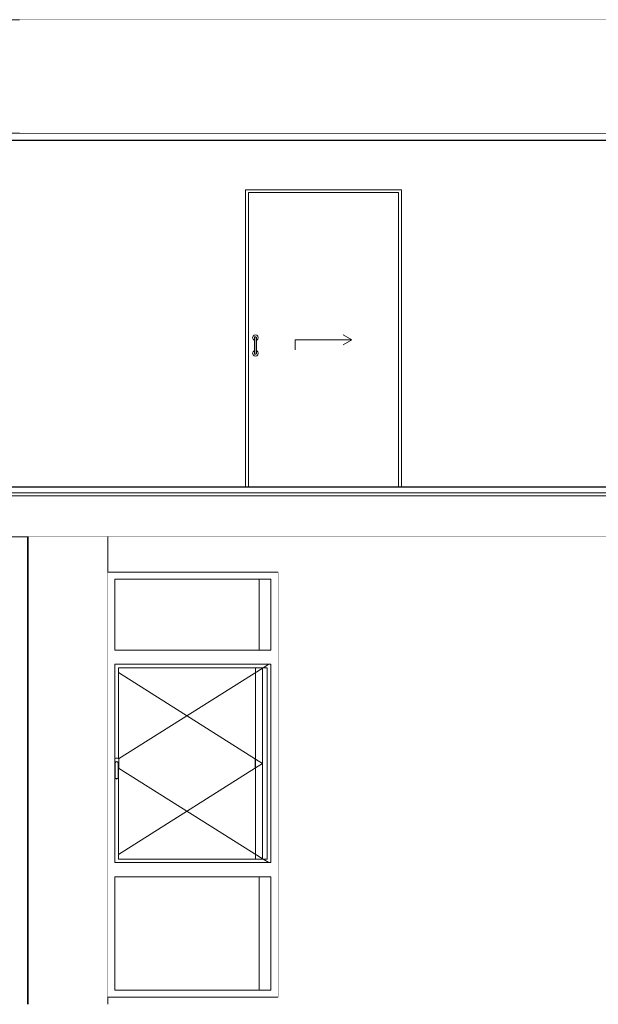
# Model space of a CAD drawing. Header units: millimetres. Extents: x -30280 to 309309, y -17460 to 4378.
# Tile 638 of 656: x 183497 to 187578, y -17110 to -10160. Entities that reach past the tile are written whole.
import ezdxf

# ---------------------------------------------------------------- set-up
doc = ezdxf.new("R2010")
doc.units = ezdxf.units.MM
doc.header["$MEASUREMENT"] = 0
doc.linetypes.add('Wipeout_Contour', pattern=[1000, 0, -1000])
for name, color, linetype in [('09_EI_Mobiliari general', 7, 'Continuous'), ('10_ESTR_Fotjats', 7, 'Continuous'), ('12_FAÇ_Façana', 7, 'Continuous'), ('14_PAV_Paviment existent', 7, 'Continuous'), ('Nuevo_07_CR_Cel Ras pladur', 7, 'Continuous'), ('Nuevo_07_CR_Cel Ras_lames', 7, 'Continuous'), ('Nuevo_08_E_Envans secs', 7, 'Continuous'), ('Nuevo_Puertas Archicad', 7, 'Continuous'), ('Ventanas Archicad', 7, 'Continuous')]:
    doc.layers.add(name, color=color, linetype=linetype)
for name, color, linetype, lineweight in [('09_EI_Mobiliari general_Pluma_Nº__88', 7, 'Continuous', 5), ('10_ESTR_Fotjats_Pluma_Nº__1', 7, 'Continuous', 5), ('12_FAÇ_Façana_Pluma_Nº__47', 7, 'Continuous', 20), ('14_PAV_Paviment existent_Pluma_Nº__29', 7, 'Continuous', 20), ('Nuevo_07_CR_Cel Ras pladur_Pluma_Nº__1', 7, 'Continuous', 5), ('Nuevo_07_CR_Cel Ras_lames_Pluma_Nº__1', 7, 'Continuous', 5), ('Nuevo_Puertas Archicad_Pluma_Nº__1', 7, 'Continuous', 5), ('Ventanas Archicad_Pluma_Nº__47', 7, 'Continuous', 20)]:
    doc.layers.add(name, color=color, linetype=linetype, lineweight=lineweight)
doc.layers.add('Nuevo_Puertas Archicad_Pluma_Nº__3', color=7, linetype='Continuous', lineweight=5, true_color=0xa4a4a4)
doc.layers.add('Ventanas Archicad_Pluma_Nº__3', color=7, linetype='Continuous', lineweight=5, true_color=0xa4a4a4)

# ---------------------------------------------------------------- blocks, each defined once
blk = doc.blocks.new('Elem Sección_11_5', base_point=(181934.4, -13460))
at = {"layer": '10_ESTR_Fotjats_Pluma_Nº__1', "color": 7, "linetype": 'Continuous', "lineweight": 5}
for p, q in [((211190.4, -13500), (173577.4, -13500)), ((211190.4, -13520), (173577.4, -13520)), ((211190.4, -13810), (173577.4, -13810))]:
    blk.add_line(p, q, dxfattribs=at)
blk = doc.blocks.new('Elem Sección_17_5', base_point=(181934.4, -13460))
at = {"color": 254, "linetype": 'Wipeout_Contour', "lineweight": 0, "ltscale": 737971.666222}
blk.add_wipeout([(183555.5, -13810), (183555.5, -17110), (184117.8, -17110), (184117.8, -13810)], dxfattribs=at).dxf.layer = '09_EI_Mobiliari general'
at = {"layer": '09_EI_Mobiliari general_Pluma_Nº__88', "color": 7, "linetype": 'Continuous', "lineweight": 5}
for p, q in [((183555.5, -17110), (183555.5, -13810)), ((184117.8, -17060), (184117.8, -14060))]:
    blk.add_line(p, q, dxfattribs=at)
blk = doc.blocks.new('Elem Sección_20_5', base_point=(181934.4, -13460))
at = {"color": 254, "linetype": 'Wipeout_Contour', "lineweight": 0, "ltscale": 736844.614213}
blk.add_wipeout([(183552.3, -17110), (183555.5, -17110), (183555.5, -13810), (183552.3, -13810)], dxfattribs=at).dxf.layer = '09_EI_Mobiliari general'
at = {"layer": '09_EI_Mobiliari general_Pluma_Nº__88', "color": 7, "linetype": 'Continuous', "lineweight": 5}
blk.add_line((183552.3, -17110), (183552.3, -13810), dxfattribs=at)
blk = doc.blocks.new('Elem Sección_21_5', base_point=(181934.4, -13460))
at = {"layer": '09_EI_Mobiliari general_Pluma_Nº__88', "color": 7, "linetype": 'Continuous', "lineweight": 5}
for p, q in [((185232.3, -14610), (185232.3, -14110)), ((185232.3, -16085), (185232.3, -14735)), ((185232.3, -17010), (185232.3, -16210))]:
    blk.add_line(p, q, dxfattribs=at)
blk = doc.blocks.new('Elem Sección_24_5', base_point=(181934.4, -13460))
at = {"color": 254, "linetype": 'Wipeout_Contour', "lineweight": 0, "ltscale": 748544.3439}
blk.add_wipeout([(187660.4, -17110), (187660.4, -13810), (185317.8, -13810), (185317.8, -17110)], dxfattribs=at).dxf.layer = '12_FAÇ_Façana'
at = {"layer": '12_FAÇ_Façana_Pluma_Nº__47', "color": 7, "linetype": 'Continuous', "lineweight": 20}
for p, q in [((185317.8, -14060), (185317.8, -17060)), ((187660.4, -14060), (187660.4, -17060))]:
    blk.add_line(p, q, dxfattribs=at)
blk = doc.blocks.new('Elem Sección_41_5', base_point=(181934.4, -13460))
at = {"color": 254, "linetype": 'Wipeout_Contour', "lineweight": 0, "ltscale": 740971.021292}
blk.add_wipeout([(184117.8, -14060), (185317.8, -14060), (185317.8, -13810), (184117.8, -13810)], dxfattribs=at).dxf.layer = '12_FAÇ_Façana'
at = {"color": 254, "linetype": 'Wipeout_Contour', "lineweight": 0, "ltscale": 742025.092281}
blk.add_wipeout([(185317.8, -17060), (184117.8, -17060), (184117.8, -17110), (185317.8, -17110)], dxfattribs=at).dxf.layer = '12_FAÇ_Façana'
at = {"layer": '12_FAÇ_Façana_Pluma_Nº__47', "color": 7, "linetype": 'Continuous', "lineweight": 20}
for p, q in [((184117.8, -13810), (184117.8, -14060)), ((184117.8, -17060), (184117.8, -17110))]:
    blk.add_line(p, q, dxfattribs=at)
blk = doc.blocks.new('Elem Sección_42_5', base_point=(181934.4, -13460))
at = {"color": 254, "linetype": 'Wipeout_Contour', "lineweight": 0, "ltscale": 2217727.477263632}
blk.add_wipeout([(184167.8, -14110), (184117.8, -14110), (184117.8, -17010), (184167.8, -17010), (184167.8, -16210), (184167.8, -16110), (184167.8, -15515.5), (184166.8, -15514), (184166.8, -15410), (184167.8, -15406.2), (184167.8, -14710), (184167.8, -14610)], dxfattribs=at).dxf.layer = 'Ventanas Archicad'
at = {"color": 254, "linetype": 'Wipeout_Contour', "lineweight": 0, "ltscale": 1487440.922980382}
blk.add_wipeout([(185267.8, -14710), (185267.8, -16110), (185267.8, -16210), (185267.8, -17010), (185317.8, -17010), (185317.8, -14110), (185267.8, -14110), (185267.8, -14610)], dxfattribs=at).dxf.layer = 'Ventanas Archicad'
at = {"color": 254, "linetype": 'Wipeout_Contour', "lineweight": 0, "ltscale": 1111528.231889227}
blk.add_wipeout([(185267.8, -14110), (185317.8, -14110), (185317.8, -14060), (184117.8, -14060), (184117.8, -14110), (184167.8, -14110)], dxfattribs=at).dxf.layer = 'Ventanas Archicad'
at = {"color": 254, "linetype": 'Wipeout_Contour', "lineweight": 0, "ltscale": 741194.673872}
blk.add_wipeout([(184167.8, -14610), (184167.8, -14710), (185267.8, -14710), (185267.8, -14610)], dxfattribs=at).dxf.layer = 'Ventanas Archicad'
at = {"color": 254, "linetype": 'Wipeout_Contour', "lineweight": 0, "ltscale": 3142050.78572304}
blk.add_wipeout([(184167.8, -15406.2), (184168.6, -15403.2), (184173.6, -15398.3), (184180.3, -15396.5), (184187.1, -15398.3), (184192, -15403.2), (184193.8, -15410), (184193.8, -15443.1), (184195, -15442), (184196.3, -15437), (184196.3, -15383), (184195, -15378), (184191.3, -15374.3), (184186.3, -15373), (184174.3, -15373), (184169.3, -15374.3), (184167.8, -15375.8)], dxfattribs=at).dxf.layer = 'Ventanas Archicad'
at = {"color": 254, "linetype": 'Wipeout_Contour', "lineweight": 0, "ltscale": 739310.068649}
blk.add_wipeout([(184168.8, -15517), (184180.3, -15520), (184180.3, -15516.9), (184170.7, -15514.4)], dxfattribs=at).dxf.layer = 'Ventanas Archicad'
at = {"color": 254, "linetype": 'Wipeout_Contour', "lineweight": 0, "ltscale": 741693.487835}
blk.add_wipeout([(184167.8, -16110), (184167.8, -16210), (185267.8, -16210), (185267.8, -16110)], dxfattribs=at).dxf.layer = 'Ventanas Archicad'
at = {"color": 254, "linetype": 'Wipeout_Contour', "lineweight": 0, "ltscale": 1113005.362183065}
blk.add_wipeout([(184167.8, -17010), (184117.8, -17010), (184117.8, -17060), (185317.8, -17060), (185317.8, -17010), (185267.8, -17010)], dxfattribs=at).dxf.layer = 'Ventanas Archicad'
at = {"layer": 'Ventanas Archicad_Pluma_Nº__47', "color": 7, "linetype": 'Continuous', "lineweight": 20}
for p, q in [((184117.8, -14060), (185317.8, -14060)), ((185317.8, -17060), (184117.8, -17060))]:
    blk.add_line(p, q, dxfattribs=at)
at = {"color": 254, "linetype": 'Wipeout_Contour', "lineweight": 0, "ltscale": 741101.343996}
blk.add_wipeout([(184167.8, -14610), (185267.8, -14610), (185267.8, -14110), (184167.8, -14110)], dxfattribs=at).dxf.layer = 'Ventanas Archicad'
at = {"color": 254, "linetype": 'Wipeout_Contour', "lineweight": 0, "ltscale": 743585.451175}
blk.add_wipeout([(185242.8, -14735), (185242.8, -16085), (185267.8, -16085), (185267.8, -14735)], dxfattribs=at).dxf.layer = 'Ventanas Archicad'
at = {"color": 254, "linetype": 'Wipeout_Contour', "lineweight": 0, "ltscale": 739352.517136}
blk.add_wipeout([(184180.3, -15520), (184191.8, -15517), (184190, -15514.4), (184180.3, -15516.9)], dxfattribs=at).dxf.layer = 'Ventanas Archicad'
at = {"color": 254, "linetype": 'Wipeout_Contour', "lineweight": 0, "ltscale": 741854.214735}
blk.add_wipeout([(184167.8, -17010), (185267.8, -17010), (185267.8, -16210), (184167.8, -16210)], dxfattribs=at).dxf.layer = 'Ventanas Archicad'
at = {"layer": 'Ventanas Archicad_Pluma_Nº__3', "color": 253, "linetype": 'Continuous', "lineweight": 5, "true_color": 0xa4a4a4}
for p, q in [((184167.8, -14610), (184167.8, -14110)), ((184167.8, -14110), (185267.8, -14110)), ((185267.8, -14110), (185267.8, -14610)), ((185267.8, -14610), (184167.8, -14610)), ((184167.8, -17010), (184167.8, -16210)), ((184167.8, -16210), (185267.8, -16210)), ((185267.8, -16210), (185267.8, -17010)), ((185267.8, -17010), (184167.8, -17010))]:
    blk.add_line(p, q, dxfattribs=at)
at = {"color": 254, "linetype": 'Wipeout_Contour', "lineweight": 0, "ltscale": 739285.16855}
blk.add_wipeout([(184166.8, -15514), (184168.8, -15517), (184170.7, -15514.4), (184169.8, -15513.1)], dxfattribs=at).dxf.layer = 'Ventanas Archicad'
at = {"color": 254, "linetype": 'Wipeout_Contour', "lineweight": 0, "ltscale": 739375.711787}
blk.add_wipeout([(184191.8, -15517), (184193.8, -15514), (184190.8, -15513.1), (184190, -15514.4)], dxfattribs=at).dxf.layer = 'Ventanas Archicad'
at = {"color": 254, "linetype": 'Wipeout_Contour', "lineweight": 0, "ltscale": 739264.993012}
blk.add_wipeout([(184166.8, -15410), (184166.8, -15514), (184169.8, -15513.1), (184169.8, -15410.4)], dxfattribs=at).dxf.layer = 'Ventanas Archicad'
at = {"color": 254, "linetype": 'Wipeout_Contour', "lineweight": 0, "ltscale": 739360.656509}
blk.add_wipeout([(184193.8, -15514), (184193.8, -15410), (184190.8, -15410.4), (184190.8, -15513.1)], dxfattribs=at).dxf.layer = 'Ventanas Archicad'
at = {"color": 254, "linetype": 'Wipeout_Contour', "lineweight": 0, "ltscale": 739249.912397}
blk.add_wipeout([(184168.6, -15403.2), (184166.8, -15410), (184169.8, -15410.4), (184171.3, -15404.8)], dxfattribs=at).dxf.layer = 'Ventanas Archicad'
at = {"color": 254, "linetype": 'Wipeout_Contour', "lineweight": 0, "ltscale": 739339.124664}
blk.add_wipeout([(184193.8, -15410), (184192, -15403.2), (184189.3, -15404.8), (184190.8, -15410.4)], dxfattribs=at).dxf.layer = 'Ventanas Archicad'
at = {"color": 254, "linetype": 'Wipeout_Contour', "lineweight": 0, "ltscale": 739260.061}
blk.add_wipeout([(184173.6, -15398.3), (184168.6, -15403.2), (184171.3, -15404.8), (184175.1, -15401)], dxfattribs=at).dxf.layer = 'Ventanas Archicad'
at = {"color": 254, "linetype": 'Wipeout_Contour', "lineweight": 0, "ltscale": 739325.462898}
blk.add_wipeout([(184192, -15403.2), (184187.1, -15398.3), (184185.5, -15401), (184189.3, -15404.8)], dxfattribs=at).dxf.layer = 'Ventanas Archicad'
at = {"color": 254, "linetype": 'Wipeout_Contour', "lineweight": 0, "ltscale": 739279.624738}
blk.add_wipeout([(184180.3, -15396.5), (184173.6, -15398.3), (184175.1, -15401), (184180.3, -15399.6)], dxfattribs=at).dxf.layer = 'Ventanas Archicad'
at = {"color": 254, "linetype": 'Wipeout_Contour', "lineweight": 0, "ltscale": 739303.894348}
blk.add_wipeout([(184187.1, -15398.3), (184180.3, -15396.5), (184180.3, -15399.6), (184185.5, -15401)], dxfattribs=at).dxf.layer = 'Ventanas Archicad'
at = {"color": 254, "linetype": 'Wipeout_Contour', "lineweight": 0, "ltscale": 2217926.826482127}
blk.add_wipeout([(184170.7, -15514.4), (184180.3, -15516.9), (184190, -15514.4), (184190.8, -15513.1), (184190.8, -15410.4), (184189.3, -15404.8), (184185.5, -15401), (184180.3, -15399.6), (184175.1, -15401), (184171.3, -15404.8), (184169.8, -15410.4), (184169.8, -15513.1)], dxfattribs=at).dxf.layer = 'Ventanas Archicad'
at = {"color": 254, "linetype": 'Wipeout_Contour', "lineweight": 0, "ltscale": 1478463.199722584}
blk.add_wipeout([(184167.8, -14735), (184167.8, -15375.8), (184169.3, -15374.3), (184174.3, -15373), (184186.3, -15373), (184191.3, -15374.3), (184192.8, -15375.8), (184192.8, -14735)], dxfattribs=at).dxf.layer = 'Ventanas Archicad'
at = {"color": 254, "linetype": 'Wipeout_Contour', "lineweight": 0, "ltscale": 1293926.71024849}
blk.add_wipeout([(184168.8, -15517), (184167.8, -15515.5), (184167.8, -16085), (184192.8, -16085), (184192.8, -15515.5), (184191.8, -15517), (184180.3, -15520)], dxfattribs=at).dxf.layer = 'Ventanas Archicad'
at = {"color": 254, "linetype": 'Wipeout_Contour', "lineweight": 0, "ltscale": 1111823.768964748}
blk.add_wipeout([(184167.8, -14710), (184167.8, -14735), (184192.8, -14735), (185242.8, -14735), (185267.8, -14735), (185267.8, -14710)], dxfattribs=at).dxf.layer = 'Ventanas Archicad'
at = {"color": 254, "linetype": 'Wipeout_Contour', "lineweight": 0, "ltscale": 1112505.315930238}
blk.add_wipeout([(184192.8, -16085), (184167.8, -16085), (184167.8, -16110), (185267.8, -16110), (185267.8, -16085), (185242.8, -16085)], dxfattribs=at).dxf.layer = 'Ventanas Archicad'
at = {"color": 254, "linetype": 'Wipeout_Contour', "lineweight": 0, "ltscale": 2220168.215060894}
blk.add_wipeout([(184192.8, -15375.8), (184195, -15378), (184196.3, -15383), (184196.3, -15437), (184195, -15442), (184193.8, -15443.1), (184193.8, -15514), (184192.8, -15515.5), (184192.8, -16085), (185242.8, -16085), (185242.8, -14735), (184192.8, -14735)], dxfattribs=at).dxf.layer = 'Ventanas Archicad'
at = {"layer": 'Ventanas Archicad_Pluma_Nº__3', "color": 253, "linetype": 'Continuous', "lineweight": 5, "true_color": 0xa4a4a4}
for p, q in [((184167.8, -15406.2), (184167.8, -14710)), ((184167.8, -14710), (185267.8, -14710)), ((185253.2, -14710), (185213.5, -14735)), ((185267.8, -14710), (185267.8, -16110)), ((184192.8, -15375.8), (184192.8, -14735)), ((184192.8, -14735), (185242.8, -14735)), ((185213.5, -14735), (184194.4, -15377.4)), ((185242.8, -14735), (185242.8, -16085)), ((184166.8, -15410), (184168.6, -15403.2)), ((184166.8, -15514), (184166.8, -15410)), ((184169.3, -15374.3), (184167.8, -15375.8)), ((184168.6, -15403.2), (184173.6, -15398.3)), ((184174.3, -15373), (184169.3, -15374.3)), ((184169.8, -15410.4), (184171.3, -15404.8)), ((184169.8, -15513.1), (184169.8, -15410.4)), ((184171.3, -15404.8), (184175.1, -15401)), ((184173.6, -15398.3), (184180.3, -15396.5)), ((184186.3, -15373), (184174.3, -15373)), ((184175.1, -15401), (184180.3, -15399.6)), ((184180.3, -15396.5), (184187.1, -15398.3)), ((184180.3, -15399.6), (184185.5, -15401)), ((184185.5, -15401), (184189.3, -15404.8)), ((184191.3, -15374.3), (184186.3, -15373)), ((184187.1, -15398.3), (184192, -15403.2)), ((184189.3, -15404.8), (184190.8, -15410.4)), ((184190.8, -15410.4), (184190.8, -15513.1)), ((184195, -15378), (184191.3, -15374.3)), ((184192, -15403.2), (184193.8, -15410)), ((184193.8, -15410), (184193.8, -15514)), ((184196.3, -15383), (184195, -15378)), ((184196.3, -15437), (184196.3, -15383)), ((184193.8, -15443.1), (184195, -15442)), ((185213.5, -16085), (184194.4, -15442.5)), ((184195, -15442), (184196.3, -15437)), ((184168.8, -15517), (184166.8, -15514)), ((184167.8, -16110), (184167.8, -15515.5)), ((184180.3, -15520), (184168.8, -15517)), ((184170.7, -15514.4), (184169.8, -15513.1)), ((184180.3, -15516.9), (184170.7, -15514.4)), ((184190, -15514.4), (184180.3, -15516.9)), ((184191.8, -15517), (184180.3, -15520)), ((184190.8, -15513.1), (184190, -15514.4)), ((184193.8, -15514), (184191.8, -15517)), ((184192.8, -16085), (184192.8, -15515.5)), ((185267.8, -16110), (184167.8, -16110)), ((185242.8, -16085), (184192.8, -16085)), ((185253.2, -16110), (185213.5, -16085))]:
    blk.add_line(p, q, dxfattribs=at)
blk = doc.blocks.new('Elem Sección_44_5', base_point=(181934.4, -13460))
at = {"layer": 'Ventanas Archicad_Pluma_Nº__3', "color": 253, "linetype": 'Continuous', "lineweight": 5, "true_color": 0xa4a4a4}
for p, q in [((185185.5, -14610), (185185.5, -14110)), ((184192.8, -14768.4), (185160.5, -15378.5)), ((185160.5, -16085), (185160.5, -14735)), ((185210.5, -14735), (185210.5, -16085)), ((185157, -15383), (185158.3, -15378)), ((185157, -15437), (185157, -15383)), ((185158.3, -15378), (185160.5, -15375.8)), ((185160.5, -15378.5), (185210.5, -15410)), ((185160.5, -15441.5), (185210.5, -15410)), ((184192.8, -16051.6), (185160.5, -15441.5)), ((185158.3, -15442), (185157, -15437)), ((185160.5, -15444.1), (185158.3, -15442)), ((185159.5, -15514), (185159.5, -15443.1)), ((185160.5, -15515.5), (185159.5, -15514)), ((185185.5, -17010), (185185.5, -16210))]:
    blk.add_line(p, q, dxfattribs=at)
blk = doc.blocks.new('Elem Sección_52_5', base_point=(181934.4, -13460))
at = {"layer": '10_ESTR_Fotjats_Pluma_Nº__1', "color": 7, "linetype": 'Continuous', "lineweight": 5}
blk.add_line((200695.5, -10160), (173577.4, -10160), dxfattribs=at)
blk = doc.blocks.new('Elem Sección_143_5', base_point=(181934.4, -13460))
at = {"layer": 'Nuevo_07_CR_Cel Ras pladur_Pluma_Nº__1', "color": 7, "linetype": 'Continuous', "lineweight": 5}
blk.add_line((200695.5, -11013), (176163.5, -11013), dxfattribs=at)
at = {"layer": 'Nuevo_07_CR_Cel Ras pladur_Pluma_Nº__1', "color": 7, "linetype": 'Continuous', "lineweight": 5, "flags": 128}
blk.add_lwpolyline([(187796.1, -10960), (187496.1, -10960), (187196.1, -10960), (186896.1, -10960), (186596.1, -10960), (186296.1, -10960), (185996.1, -10960), (185696.1, -10960), (185396.1, -10960), (185096.1, -10960), (184796.1, -10960), (184496.1, -10960), (184196.1, -10960), (183896.1, -10960), (183596.1, -10960), (183296.1, -10960)], dxfattribs=at)
blk = doc.blocks.new('Elem Sección_165_5', base_point=(181934.4, -13460))
at = {"color": 254, "linetype": 'Wipeout_Contour', "lineweight": 0, "ltscale": 937919.495461}
blk.add_wipeout([(192908.2, -10160), (183496.5, -10160), (183496.5, -10960), (183596.1, -10960), (192908.2, -10960)], dxfattribs=at).dxf.layer = 'Nuevo_08_E_Envans secs'
at = {"color": 254, "linetype": 'Wipeout_Contour', "lineweight": 0, "ltscale": 3023628.86847388}
blk.add_wipeout([(183496.5, -11013), (183496.5, -13458), (185089.9, -13458), (185089.9, -11360), (186189.9, -11360), (186189.9, -13458), (188712.5, -13458), (188712.5, -11360), (189812.5, -11360), (189812.5, -13458), (190619.4, -13458), (190619.4, -11360), (191719.4, -11360), (191719.4, -13458), (192908.2, -13458), (192908.2, -11013)], dxfattribs=at).dxf.layer = 'Nuevo_08_E_Envans secs'
blk = doc.blocks.new('Elem Sección_173_5', base_point=(181934.4, -13460))
at = {"layer": 'Nuevo_Puertas Archicad_Pluma_Nº__3', "color": 253, "linetype": 'Continuous', "lineweight": 5, "true_color": 0xa4a4a4}
for p, q in [((185439.9, -12420), (185839.9, -12420)), ((185439.9, -12420), (185439.9, -12490)), ((185839.9, -12420), (185779.3, -12385)), ((185839.9, -12420), (185779.3, -12455))]:
    blk.add_line(p, q, dxfattribs=at)
at = {"color": 254, "linetype": 'Wipeout_Contour', "lineweight": 0, "ltscale": 742075.948167}
blk.add_wipeout([(185089.9, -11380), (185089.9, -13458), (185109.9, -13458), (185109.9, -11380)], dxfattribs=at).dxf.layer = 'Nuevo_Puertas Archicad'
at = {"color": 254, "linetype": 'Wipeout_Contour', "lineweight": 0, "ltscale": 746386.247965}
blk.add_wipeout([(186169.9, -13458), (186189.9, -13458), (186189.9, -11380), (186169.9, -11380)], dxfattribs=at).dxf.layer = 'Nuevo_Puertas Archicad'
at = {"color": 254, "linetype": 'Wipeout_Contour', "lineweight": 0, "ltscale": 742326.249216}
blk.add_wipeout([(185166.9, -12409), (185166.9, -12405), (185166, -12401.5), (185166, -12406)], dxfattribs=at).dxf.layer = 'Nuevo_Puertas Archicad'
at = {"color": 254, "linetype": 'Wipeout_Contour', "lineweight": 0, "ltscale": 742303.449742}
blk.add_wipeout([(185152.9, -12511), (185152.9, -12515), (185153.9, -12518.5), (185153.9, -12514)], dxfattribs=at).dxf.layer = 'Nuevo_Puertas Archicad'
at = {"color": 254, "linetype": 'Wipeout_Contour', "lineweight": 0, "ltscale": 1115928.152181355}
blk.add_wipeout([(185089.9, -11360), (185089.9, -11380), (185109.9, -11380), (186169.9, -11380), (186189.9, -11380), (186189.9, -11360)], dxfattribs=at).dxf.layer = 'Nuevo_Puertas Archicad'
at = {"color": 254, "linetype": 'Wipeout_Contour', "lineweight": 0, "ltscale": 742328.374499}
blk.add_wipeout([(185166.9, -12420), (185166.9, -12409), (185166, -12406), (185166, -12418.2)], dxfattribs=at).dxf.layer = 'Nuevo_Puertas Archicad'
at = {"color": 254, "linetype": 'Wipeout_Contour', "lineweight": 0, "ltscale": 742301.307655}
blk.add_wipeout([(185152.9, -12500), (185152.9, -12511), (185153.9, -12514), (185153.9, -12501.7)], dxfattribs=at).dxf.layer = 'Nuevo_Puertas Archicad'
at = {"layer": 'Nuevo_Puertas Archicad_Pluma_Nº__1', "color": 7, "linetype": 'Continuous', "lineweight": 5}
for p, q in [((185089.9, -11360), (185089.9, -11380)), ((186189.9, -11360), (185089.9, -11360)), ((185089.9, -11380), (185089.9, -13458)), ((185109.9, -11380), (186169.9, -11380)), ((186169.9, -11380), (186169.9, -13458)), ((186189.9, -11380), (186189.9, -11360)), ((186189.9, -13458), (186189.9, -11380))]:
    blk.add_line(p, q, dxfattribs=at)
at = {"color": 254, "linetype": 'Wipeout_Contour', "lineweight": 0, "ltscale": 742332.056079}
blk.add_wipeout([(185166.9, -12435), (185166.9, -12420), (185166, -12418.2), (185166, -12435)], dxfattribs=at).dxf.layer = 'Nuevo_Puertas Archicad'
at = {"color": 254, "linetype": 'Wipeout_Contour', "lineweight": 0, "ltscale": 742297.602944}
blk.add_wipeout([(185152.9, -12485), (185152.9, -12500), (185153.9, -12501.7), (185153.9, -12485)], dxfattribs=at).dxf.layer = 'Nuevo_Puertas Archicad'
at = {"color": 254, "linetype": 'Wipeout_Contour', "lineweight": 0, "ltscale": 742318.507861}
blk.add_wipeout([(185166, -12406), (185166, -12401.5), (185163.4, -12398.9), (185163.4, -12403.7)], dxfattribs=at).dxf.layer = 'Nuevo_Puertas Archicad'
at = {"color": 254, "linetype": 'Wipeout_Contour', "lineweight": 0, "ltscale": 742311.197657}
blk.add_wipeout([(185153.9, -12514), (185153.9, -12518.5), (185156.4, -12521), (185156.4, -12516.2)], dxfattribs=at).dxf.layer = 'Nuevo_Puertas Archicad'
at = {"color": 254, "linetype": 'Wipeout_Contour', "lineweight": 0, "ltscale": 742320.834589}
blk.add_wipeout([(185166, -12418.2), (185166, -12406), (185163.4, -12403.7), (185163.4, -12416.9)], dxfattribs=at).dxf.layer = 'Nuevo_Puertas Archicad'
at = {"color": 254, "linetype": 'Wipeout_Contour', "lineweight": 0, "ltscale": 742308.851738}
blk.add_wipeout([(185153.9, -12501.7), (185153.9, -12514), (185156.4, -12516.2), (185156.4, -12503)], dxfattribs=at).dxf.layer = 'Nuevo_Puertas Archicad'
at = {"color": 254, "linetype": 'Wipeout_Contour', "lineweight": 0, "ltscale": 742324.866723}
blk.add_wipeout([(185166, -12435), (185166, -12418.2), (185163.4, -12416.9), (185163.4, -12435)], dxfattribs=at).dxf.layer = 'Nuevo_Puertas Archicad'
at = {"color": 254, "linetype": 'Wipeout_Contour', "lineweight": 0, "ltscale": 742304.793506}
blk.add_wipeout([(185153.9, -12485), (185153.9, -12501.7), (185156.4, -12503), (185156.4, -12485)], dxfattribs=at).dxf.layer = 'Nuevo_Puertas Archicad'
at = {"color": 254, "linetype": 'Wipeout_Contour', "lineweight": 0, "ltscale": 742305.972349}
blk.add_wipeout([(185163.4, -12403.7), (185163.4, -12398.9), (185159.9, -12398), (185159.9, -12402.9)], dxfattribs=at).dxf.layer = 'Nuevo_Puertas Archicad'
at = {"color": 254, "linetype": 'Wipeout_Contour', "lineweight": 0, "ltscale": 742323.736761}
blk.add_wipeout([(185156.4, -12516.2), (185156.4, -12521), (185159.9, -12522), (185159.9, -12517)], dxfattribs=at).dxf.layer = 'Nuevo_Puertas Archicad'
at = {"color": 254, "linetype": 'Wipeout_Contour', "lineweight": 0, "ltscale": 742308.414985}
blk.add_wipeout([(185163.4, -12416.9), (185163.4, -12403.7), (185159.9, -12402.9), (185159.9, -12416.5)], dxfattribs=at).dxf.layer = 'Nuevo_Puertas Archicad'
at = {"color": 254, "linetype": 'Wipeout_Contour', "lineweight": 0, "ltscale": 742321.27355}
blk.add_wipeout([(185156.4, -12503), (185156.4, -12516.2), (185159.9, -12517), (185159.9, -12503.5)], dxfattribs=at).dxf.layer = 'Nuevo_Puertas Archicad'
at = {"color": 254, "linetype": 'Wipeout_Contour', "lineweight": 0, "ltscale": 742312.649423}
blk.add_wipeout([(185163.4, -12435), (185163.4, -12416.9), (185159.9, -12416.5), (185159.9, -12435)], dxfattribs=at).dxf.layer = 'Nuevo_Puertas Archicad'
at = {"color": 254, "linetype": 'Wipeout_Contour', "lineweight": 0, "ltscale": 742317.011331}
blk.add_wipeout([(185156.4, -12485), (185156.4, -12503), (185159.9, -12503.5), (185159.9, -12485)], dxfattribs=at).dxf.layer = 'Nuevo_Puertas Archicad'
at = {"color": 254, "linetype": 'Wipeout_Contour', "lineweight": 0, "ltscale": 742292.003645}
blk.add_wipeout([(185159.9, -12402.9), (185159.9, -12398), (185156.4, -12398.9), (185156.4, -12403.7)], dxfattribs=at).dxf.layer = 'Nuevo_Puertas Archicad'
at = {"color": 254, "linetype": 'Wipeout_Contour', "lineweight": 0, "ltscale": 742337.704873}
blk.add_wipeout([(185159.9, -12517), (185159.9, -12522), (185163.4, -12521), (185163.4, -12516.2)], dxfattribs=at).dxf.layer = 'Nuevo_Puertas Archicad'
at = {"color": 254, "linetype": 'Wipeout_Contour', "lineweight": 0, "ltscale": 742294.446326}
blk.add_wipeout([(185159.9, -12416.5), (185159.9, -12402.9), (185156.4, -12403.7), (185156.4, -12416.9)], dxfattribs=at).dxf.layer = 'Nuevo_Puertas Archicad'
at = {"color": 254, "linetype": 'Wipeout_Contour', "lineweight": 0, "ltscale": 742335.241708}
blk.add_wipeout([(185159.9, -12503.5), (185159.9, -12517), (185163.4, -12516.2), (185163.4, -12503)], dxfattribs=at).dxf.layer = 'Nuevo_Puertas Archicad'
at = {"color": 254, "linetype": 'Wipeout_Contour', "lineweight": 0, "ltscale": 742298.680842}
blk.add_wipeout([(185159.9, -12435), (185159.9, -12416.5), (185156.4, -12416.9), (185156.4, -12435)], dxfattribs=at).dxf.layer = 'Nuevo_Puertas Archicad'
at = {"color": 254, "linetype": 'Wipeout_Contour', "lineweight": 0, "ltscale": 742330.979567}
blk.add_wipeout([(185159.9, -12485), (185159.9, -12503.5), (185163.4, -12503), (185163.4, -12485)], dxfattribs=at).dxf.layer = 'Nuevo_Puertas Archicad'
at = {"color": 254, "linetype": 'Wipeout_Contour', "lineweight": 0, "ltscale": 742280.344672}
blk.add_wipeout([(185156.4, -12403.7), (185156.4, -12398.9), (185153.9, -12401.5), (185153.9, -12406)], dxfattribs=at).dxf.layer = 'Nuevo_Puertas Archicad'
at = {"color": 254, "linetype": 'Wipeout_Contour', "lineweight": 0, "ltscale": 742349.359269}
blk.add_wipeout([(185163.4, -12516.2), (185163.4, -12521), (185166, -12518.5), (185166, -12514)], dxfattribs=at).dxf.layer = 'Nuevo_Puertas Archicad'
at = {"color": 254, "linetype": 'Wipeout_Contour', "lineweight": 0, "ltscale": 742282.671518}
blk.add_wipeout([(185156.4, -12416.9), (185156.4, -12403.7), (185153.9, -12406), (185153.9, -12418.2)], dxfattribs=at).dxf.layer = 'Nuevo_Puertas Archicad'
at = {"color": 254, "linetype": 'Wipeout_Contour', "lineweight": 0, "ltscale": 742347.01347}
blk.add_wipeout([(185163.4, -12503), (185163.4, -12516.2), (185166, -12514), (185166, -12501.7)], dxfattribs=at).dxf.layer = 'Nuevo_Puertas Archicad'
at = {"color": 254, "linetype": 'Wipeout_Contour', "lineweight": 0, "ltscale": 742286.703857}
blk.add_wipeout([(185156.4, -12435), (185156.4, -12416.9), (185153.9, -12418.2), (185153.9, -12435)], dxfattribs=at).dxf.layer = 'Nuevo_Puertas Archicad'
at = {"color": 254, "linetype": 'Wipeout_Contour', "lineweight": 0, "ltscale": 742342.955444}
blk.add_wipeout([(185163.4, -12485), (185163.4, -12503), (185166, -12501.7), (185166, -12485)], dxfattribs=at).dxf.layer = 'Nuevo_Puertas Archicad'
at = {"color": 254, "linetype": 'Wipeout_Contour', "lineweight": 0, "ltscale": 742274.117379}
blk.add_wipeout([(185153.9, -12406), (185153.9, -12401.5), (185152.9, -12405), (185152.9, -12409)], dxfattribs=at).dxf.layer = 'Nuevo_Puertas Archicad'
at = {"color": 254, "linetype": 'Wipeout_Contour', "lineweight": 0, "ltscale": 742355.579523}
blk.add_wipeout([(185166, -12514), (185166, -12518.5), (185166.9, -12515), (185166.9, -12511)], dxfattribs=at).dxf.layer = 'Nuevo_Puertas Archicad'
at = {"color": 254, "linetype": 'Wipeout_Contour', "lineweight": 0, "ltscale": 742276.242811}
blk.add_wipeout([(185153.9, -12418.2), (185153.9, -12406), (185152.9, -12409), (185152.9, -12420)], dxfattribs=at).dxf.layer = 'Nuevo_Puertas Archicad'
at = {"color": 254, "linetype": 'Wipeout_Contour', "lineweight": 0, "ltscale": 742353.437586}
blk.add_wipeout([(185166, -12501.7), (185166, -12514), (185166.9, -12511), (185166.9, -12500)], dxfattribs=at).dxf.layer = 'Nuevo_Puertas Archicad'
at = {"color": 254, "linetype": 'Wipeout_Contour', "lineweight": 0, "ltscale": 742279.924649}
blk.add_wipeout([(185153.9, -12435), (185153.9, -12418.2), (185152.9, -12420), (185152.9, -12435)], dxfattribs=at).dxf.layer = 'Nuevo_Puertas Archicad'
at = {"color": 254, "linetype": 'Wipeout_Contour', "lineweight": 0, "ltscale": 742349.733134}
blk.add_wipeout([(185166, -12485), (185166, -12501.7), (185166.9, -12500), (185166.9, -12485)], dxfattribs=at).dxf.layer = 'Nuevo_Puertas Archicad'
at = {"color": 254, "linetype": 'Wipeout_Contour', "lineweight": 0, "ltscale": 742288.758213}
blk.add_wipeout([(185152.9, -12485), (185153.9, -12485), (185153.9, -12435), (185152.9, -12435)], dxfattribs=at).dxf.layer = 'Nuevo_Puertas Archicad'
at = {"color": 254, "linetype": 'Wipeout_Contour', "lineweight": 0, "ltscale": 742295.742417}
blk.add_wipeout([(185153.9, -12485), (185156.4, -12485), (185156.4, -12435), (185153.9, -12435)], dxfattribs=at).dxf.layer = 'Nuevo_Puertas Archicad'
at = {"color": 254, "linetype": 'Wipeout_Contour', "lineweight": 0, "ltscale": 742307.839414}
blk.add_wipeout([(185156.4, -12485), (185159.9, -12485), (185159.9, -12435), (185156.4, -12435)], dxfattribs=at).dxf.layer = 'Nuevo_Puertas Archicad'
at = {"color": 254, "linetype": 'Wipeout_Contour', "lineweight": 0, "ltscale": 742321.807822}
blk.add_wipeout([(185159.9, -12485), (185163.4, -12485), (185163.4, -12435), (185159.9, -12435)], dxfattribs=at).dxf.layer = 'Nuevo_Puertas Archicad'
at = {"color": 254, "linetype": 'Wipeout_Contour', "lineweight": 0, "ltscale": 742333.90482}
blk.add_wipeout([(185163.4, -12485), (185166, -12485), (185166, -12435), (185163.4, -12435)], dxfattribs=at).dxf.layer = 'Nuevo_Puertas Archicad'
at = {"color": 254, "linetype": 'Wipeout_Contour', "lineweight": 0, "ltscale": 742340.889024}
blk.add_wipeout([(185166, -12485), (185166.9, -12485), (185166.9, -12435), (185166, -12435)], dxfattribs=at).dxf.layer = 'Nuevo_Puertas Archicad'
at = {"color": 254, "linetype": 'Wipeout_Contour', "lineweight": 0, "ltscale": 4082664.72196644}
blk.add_wipeout([(185139.9, -12405), (185142.6, -12415), (185149.9, -12422.3), (185152.9, -12423.1), (185152.9, -12405), (185153.9, -12401.5), (185156.4, -12398.9), (185159.9, -12398), (185163.4, -12398.9), (185166, -12401.5), (185166.9, -12405), (185166.9, -12409), (185166.9, -12420), (185166.9, -12423.1), (185169.9, -12422.3), (185177.3, -12415), (185179.9, -12405), (185177.3, -12395), (185169.9, -12387.7), (185159.9, -12385), (185149.9, -12387.7), (185142.6, -12395)], dxfattribs=at).dxf.layer = 'Nuevo_Puertas Archicad'
at = {"color": 254, "linetype": 'Wipeout_Contour', "lineweight": 0, "ltscale": 4082825.87050043}
blk.add_wipeout([(185142.6, -12505), (185139.9, -12515), (185142.6, -12525), (185149.9, -12532.3), (185159.9, -12535), (185169.9, -12532.3), (185177.3, -12525), (185179.9, -12515), (185177.3, -12505), (185169.9, -12497.7), (185166.9, -12496.9), (185166.9, -12500), (185166.9, -12511), (185166.9, -12515), (185166, -12518.5), (185163.4, -12521), (185159.9, -12522), (185156.4, -12521), (185153.9, -12518.5), (185152.9, -12515), (185152.9, -12496.9), (185149.9, -12497.7)], dxfattribs=at).dxf.layer = 'Nuevo_Puertas Archicad'
at = {"layer": 'Nuevo_Puertas Archicad_Pluma_Nº__1', "color": 7, "linetype": 'Continuous', "lineweight": 5}
for p, q in [((185109.9, -13458), (185109.9, -11380)), ((185142.6, -12395), (185139.9, -12405)), ((185139.9, -12405), (185142.6, -12415)), ((185149.9, -12387.7), (185142.6, -12395)), ((185142.6, -12415), (185149.9, -12422.3)), ((185159.9, -12385), (185149.9, -12387.7)), ((185149.9, -12422.3), (185152.9, -12423.1)), ((185153.9, -12401.5), (185152.9, -12405)), ((185152.9, -12405), (185152.9, -12409)), ((185152.9, -12409), (185152.9, -12420)), ((185152.9, -12420), (185152.9, -12435)), ((185152.9, -12485), (185152.9, -12435)), ((185156.4, -12398.9), (185153.9, -12401.5)), ((185159.9, -12398), (185156.4, -12398.9)), ((185169.9, -12387.7), (185159.9, -12385)), ((185163.4, -12398.9), (185159.9, -12398)), ((185166, -12401.5), (185163.4, -12398.9)), ((185166.9, -12405), (185166, -12401.5)), ((185166.9, -12405), (185166.9, -12409)), ((185166.9, -12409), (185166.9, -12420)), ((185166.9, -12420), (185166.9, -12435)), ((185166.9, -12423.1), (185169.9, -12422.3)), ((185166.9, -12485), (185166.9, -12435)), ((185177.3, -12395), (185169.9, -12387.7)), ((185169.9, -12422.3), (185177.3, -12415)), ((185179.9, -12405), (185177.3, -12395)), ((185177.3, -12415), (185179.9, -12405)), ((185142.6, -12505), (185139.9, -12515)), ((185149.9, -12497.7), (185142.6, -12505)), ((185152.9, -12496.9), (185149.9, -12497.7)), ((185152.9, -12500), (185152.9, -12485)), ((185152.9, -12511), (185152.9, -12500)), ((185166.9, -12500), (185166.9, -12485)), ((185169.9, -12497.7), (185166.9, -12496.9)), ((185166.9, -12511), (185166.9, -12500)), ((185177.3, -12505), (185169.9, -12497.7)), ((185179.9, -12515), (185177.3, -12505)), ((185139.9, -12515), (185142.6, -12525)), ((185142.6, -12525), (185149.9, -12532.3)), ((185149.9, -12532.3), (185159.9, -12535)), ((185152.9, -12515), (185152.9, -12511)), ((185152.9, -12515), (185153.9, -12518.5)), ((185153.9, -12518.5), (185156.4, -12521)), ((185156.4, -12521), (185159.9, -12522)), ((185159.9, -12522), (185163.4, -12521)), ((185159.9, -12535), (185169.9, -12532.3)), ((185163.4, -12521), (185166, -12518.5)), ((185166, -12518.5), (185166.9, -12515)), ((185166.9, -12515), (185166.9, -12511)), ((185169.9, -12532.3), (185177.3, -12525)), ((185177.3, -12525), (185179.9, -12515))]:
    blk.add_line(p, q, dxfattribs=at)
blk = doc.blocks.new('Elem Sección_301_5', base_point=(181934.4, -13460))
at = {"layer": 'Nuevo_07_CR_Cel Ras_lames_Pluma_Nº__1', "color": 7, "linetype": 'Continuous', "lineweight": 5}
blk.add_line((187796.1, -11010), (187496.1, -11010), dxfattribs=at)
blk = doc.blocks.new('Elem Sección_302_5', base_point=(181934.4, -13460))
at = {"layer": 'Nuevo_07_CR_Cel Ras_lames_Pluma_Nº__1', "color": 7, "linetype": 'Continuous', "lineweight": 5}
blk.add_line((187496.1, -11010), (187196.1, -11010), dxfattribs=at)
blk = doc.blocks.new('Elem Sección_303_5', base_point=(181934.4, -13460))
at = {"layer": 'Nuevo_07_CR_Cel Ras_lames_Pluma_Nº__1', "color": 7, "linetype": 'Continuous', "lineweight": 5}
blk.add_line((187196.1, -11010), (186896.1, -11010), dxfattribs=at)
blk = doc.blocks.new('Elem Sección_304_5', base_point=(181934.4, -13460))
at = {"layer": 'Nuevo_07_CR_Cel Ras_lames_Pluma_Nº__1', "color": 7, "linetype": 'Continuous', "lineweight": 5}
blk.add_line((186896.1, -11010), (186596.1, -11010), dxfattribs=at)
blk = doc.blocks.new('Elem Sección_305_5', base_point=(181934.4, -13460))
at = {"layer": 'Nuevo_07_CR_Cel Ras_lames_Pluma_Nº__1', "color": 7, "linetype": 'Continuous', "lineweight": 5}
blk.add_line((186596.1, -11010), (186296.1, -11010), dxfattribs=at)
blk = doc.blocks.new('Elem Sección_306_5', base_point=(181934.4, -13460))
at = {"layer": 'Nuevo_07_CR_Cel Ras_lames_Pluma_Nº__1', "color": 7, "linetype": 'Continuous', "lineweight": 5}
blk.add_line((186296.1, -11010), (185996.1, -11010), dxfattribs=at)
blk = doc.blocks.new('Elem Sección_307_5', base_point=(181934.4, -13460))
at = {"layer": 'Nuevo_07_CR_Cel Ras_lames_Pluma_Nº__1', "color": 7, "linetype": 'Continuous', "lineweight": 5}
blk.add_line((185996.1, -11010), (185696.1, -11010), dxfattribs=at)
blk = doc.blocks.new('Elem Sección_308_5', base_point=(181934.4, -13460))
at = {"layer": 'Nuevo_07_CR_Cel Ras_lames_Pluma_Nº__1', "color": 7, "linetype": 'Continuous', "lineweight": 5}
blk.add_line((185696.1, -11010), (185396.1, -11010), dxfattribs=at)
blk = doc.blocks.new('Elem Sección_309_5', base_point=(181934.4, -13460))
at = {"layer": 'Nuevo_07_CR_Cel Ras_lames_Pluma_Nº__1', "color": 7, "linetype": 'Continuous', "lineweight": 5}
blk.add_line((185396.1, -11010), (185096.1, -11010), dxfattribs=at)
blk = doc.blocks.new('Elem Sección_310_5', base_point=(181934.4, -13460))
at = {"layer": 'Nuevo_07_CR_Cel Ras_lames_Pluma_Nº__1', "color": 7, "linetype": 'Continuous', "lineweight": 5}
blk.add_line((185096.1, -11010), (184796.1, -11010), dxfattribs=at)
blk = doc.blocks.new('Elem Sección_311_5', base_point=(181934.4, -13460))
at = {"layer": 'Nuevo_07_CR_Cel Ras_lames_Pluma_Nº__1', "color": 7, "linetype": 'Continuous', "lineweight": 5}
blk.add_line((184796.1, -11010), (184496.1, -11010), dxfattribs=at)
blk = doc.blocks.new('Elem Sección_312_5', base_point=(181934.4, -13460))
at = {"layer": 'Nuevo_07_CR_Cel Ras_lames_Pluma_Nº__1', "color": 7, "linetype": 'Continuous', "lineweight": 5}
blk.add_line((184496.1, -11010), (184196.1, -11010), dxfattribs=at)
blk = doc.blocks.new('Elem Sección_313_5', base_point=(181934.4, -13460))
at = {"layer": 'Nuevo_07_CR_Cel Ras_lames_Pluma_Nº__1', "color": 7, "linetype": 'Continuous', "lineweight": 5}
blk.add_line((184196.1, -11010), (183896.1, -11010), dxfattribs=at)
blk = doc.blocks.new('Elem Sección_314_5', base_point=(181934.4, -13460))
at = {"layer": 'Nuevo_07_CR_Cel Ras_lames_Pluma_Nº__1', "color": 7, "linetype": 'Continuous', "lineweight": 5}
blk.add_line((183896.1, -11010), (183596.1, -11010), dxfattribs=at)
blk = doc.blocks.new('Elem Sección_315_5', base_point=(181934.4, -13460))
at = {"layer": 'Nuevo_07_CR_Cel Ras_lames_Pluma_Nº__1', "color": 7, "linetype": 'Continuous', "lineweight": 5}
blk.add_line((183596.1, -11010), (183296.1, -11010), dxfattribs=at)
blk = doc.blocks.new('Elem Sección_474_5', base_point=(181934.4, -13460))
at = {"layer": '14_PAV_Paviment existent_Pluma_Nº__29', "color": 7, "linetype": 'Continuous', "lineweight": 20}
for p, q in [((200695.5, -13458), (176175.5, -13458)), ((200695.5, -13460), (176175.5, -13460))]:
    blk.add_line(p, q, dxfattribs=at)

msp = doc.modelspace()

# ---------------------------------------------------------------- block references
at = {"layer": '09_EI_Mobiliari general', "lineweight": 0}
msp.add_blockref('Elem Sección_21_5', (181934.4, -13460), dxfattribs=at)
at = {"layer": '10_ESTR_Fotjats', "lineweight": 0}
for name in ['Elem Sección_52_5', 'Elem Sección_11_5']:
    msp.add_blockref(name, (181934.4, -13460), dxfattribs=at)
at = {"layer": 'Nuevo_07_CR_Cel Ras pladur', "lineweight": 0}
msp.add_blockref('Elem Sección_143_5', (181934.4, -13460), dxfattribs=at)

# ---------------------------------------------------------------- next in the draw order: block references
at = {"layer": '09_EI_Mobiliari general', "lineweight": 0}
msp.add_blockref('Elem Sección_17_5', (181934.4, -13460), dxfattribs=at)
at = {"layer": '12_FAÇ_Façana', "lineweight": 0}
msp.add_blockref('Elem Sección_24_5', (181934.4, -13460), dxfattribs=at)
at = {"layer": 'Nuevo_08_E_Envans secs', "lineweight": 0}
msp.add_blockref('Elem Sección_165_5', (181934.4, -13460), dxfattribs=at)

# ---------------------------------------------------------------- next in the draw order: block references
at = {"layer": '09_EI_Mobiliari general', "lineweight": 0}
msp.add_blockref('Elem Sección_20_5', (181934.4, -13460), dxfattribs=at)
at = {"layer": '12_FAÇ_Façana', "lineweight": 0}
msp.add_blockref('Elem Sección_41_5', (181934.4, -13460), dxfattribs=at)
at = {"layer": 'Nuevo_07_CR_Cel Ras_lames', "lineweight": 0}
for name in ['Elem Sección_315_5', 'Elem Sección_314_5', 'Elem Sección_313_5', 'Elem Sección_312_5', 'Elem Sección_311_5', 'Elem Sección_310_5', 'Elem Sección_309_5', 'Elem Sección_308_5', 'Elem Sección_307_5', 'Elem Sección_306_5', 'Elem Sección_305_5', 'Elem Sección_304_5', 'Elem Sección_303_5', 'Elem Sección_302_5', 'Elem Sección_301_5']:
    msp.add_blockref(name, (181934.4, -13460), dxfattribs=at)
at = {"layer": 'Nuevo_Puertas Archicad', "lineweight": 0}
msp.add_blockref('Elem Sección_173_5', (181934.4, -13460), dxfattribs=at)

# ---------------------------------------------------------------- next in the draw order: block references
at = {"layer": '14_PAV_Paviment existent', "lineweight": 0}
msp.add_blockref('Elem Sección_474_5', (181934.4, -13460), dxfattribs=at)
at = {"layer": 'Ventanas Archicad', "lineweight": 0}
msp.add_blockref('Elem Sección_42_5', (181934.4, -13460), dxfattribs=at)

# ---------------------------------------------------------------- next in the draw order: block references
msp.add_blockref('Elem Sección_44_5', (181934.4, -13460), dxfattribs=at)

doc.saveas('drawing.dxf')
